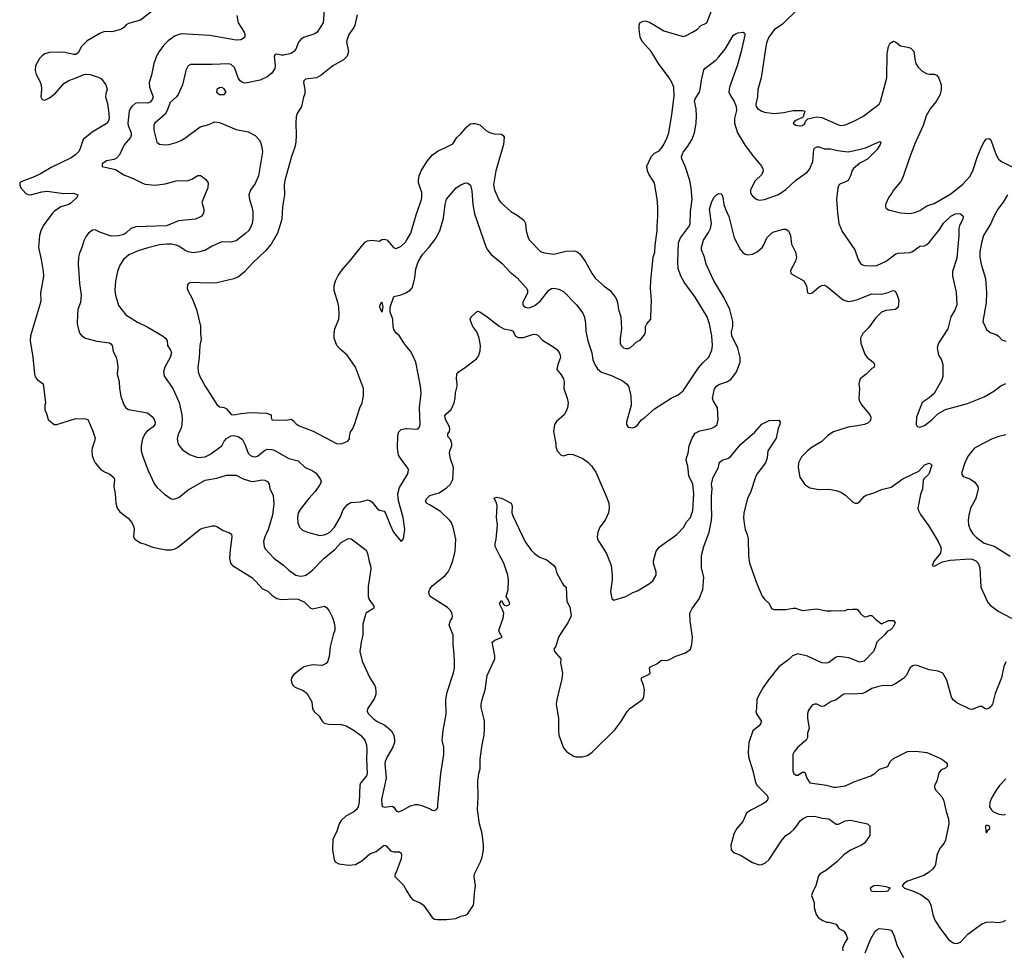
# Model space of a CAD drawing. Header units: inches. Extents: x 1934316 to 2140091, y 524953 to 667329.
# Tile 367 of 384: x 2106759 to 2114998, y 601431 to 609215. Entities that reach past the tile are written whole.
import ezdxf

# ---------------------------------------------------------------- set-up
doc = ezdxf.new("R2010")
doc.units = ezdxf.units.IN
doc.header["$MEASUREMENT"] = 0
doc.layers.add('C1600', color=7, linetype='Continuous')
doc.layers.add('C1610', color=7, linetype='Continuous')

msp = doc.modelspace()

# ---------------------------------------------------------------- linework, layer by layer
at = {"layer": 'C1600', "color": 5}
for points, elevation in [([(2109318.5, 609430), (2109298.7, 609190), (2109248.8, 609110), (2109230, 609096.4), (2109134.1, 609065.9), (2109110.4, 609050), (2109093, 609027), (2109070.1, 608969.9), (2109053.8, 608950), (2109030, 608932.3), (2108970, 608918.5), (2108950, 608917.8), (2108910, 608926.6), (2108896.4, 608923.6), (2108887.9, 608910), (2108897.2, 608830), (2108893.5, 608806.5), (2108870, 608767.6), (2108830, 608738.4), (2108771.3, 608710), (2108650, 608683.1), (2108628.2, 608688.2), (2108604.9, 608704.9), (2108588.8, 608730), (2108555.7, 608815.7), (2108530, 608840.3), (2108510, 608846.8), (2108370, 608840.3), (2108210, 608840.7), (2108190, 608839.5), (2108170, 608829.3), (2108150.3, 608789.7), (2108122, 608670), (2108084.6, 608590), (2108070.3, 608570), (2108017.9, 608522.1), (2107991, 608450), (2107975.3, 608424.7), (2107889.2, 608350), (2107882, 608330), (2107881.1, 608290), (2107906, 608190), (2107930, 608173), (2107970, 608168.4), (2108010, 608170.4), (2108070, 608188.5), (2108110, 608204.9), (2108150, 608228.8), (2108270, 608319.2), (2108341.2, 608338.8), (2108390, 608360.9), (2108430, 608355.2), (2108570, 608296.3), (2108670, 608276.4), (2108730, 608245.5), (2108763, 608210), (2108774.9, 608190), (2108786.7, 608150), (2108790.3, 608110), (2108757.8, 607910), (2108730, 607845.1), (2108692, 607790), (2108677.6, 607750), (2108682, 607710), (2108701.7, 607650), (2108708.8, 607610), (2108711.3, 607550), (2108704.4, 607510), (2108688.5, 607471.5), (2108672.6, 607450), (2108650, 607426.6), (2108570, 607366.2), (2108530, 607354.5), (2108450, 607355.8), (2108370, 607319.7), (2108312.8, 607287.2), (2108266.7, 607273.3), (2108210, 607265.9), (2108170, 607272.2), (2108143.4, 607283.4), (2108090, 607320.8), (2108070, 607328.8), (2108030, 607337.1), (2107990, 607338.2), (2107930, 607331.7), (2107831.8, 607308.2), (2107750, 607282.3), (2107672.3, 607247.7), (2107628.4, 607210), (2107598.7, 607161.3), (2107578.7, 607110), (2107561.3, 607030), (2107554.4, 606950), (2107560.4, 606910), (2107585.3, 606825.2), (2107647.1, 606747.1), (2107744.4, 606684.4), (2107826.4, 606646.4), (2107954.9, 606570), (2107980.4, 606550), (2107993.7, 606530), (2107997, 606490), (2108022.4, 606450), (2108028.7, 606428.7), (2108018.5, 606390), (2107973.4, 606310), (2107963.7, 606270), (2107964.9, 606250), (2107970.4, 606230), (2108041.1, 606130), (2108092.9, 606012.9), (2108117.3, 605910), (2108119.7, 605870), (2108113.4, 605806.6), (2108086.6, 605746.6), (2108076.5, 605710), (2108085.7, 605665.7), (2108119.4, 605619.4), (2108179.3, 605579.3), (2108250, 605552.4), (2108310, 605558.9), (2108350, 605578), (2108449.6, 605650), (2108471.4, 605690), (2108488.8, 605711.2), (2108530, 605733.4), (2108550, 605737), (2108588.8, 605728.8), (2108622.9, 605702.9), (2108644, 605664), (2108670, 605590.6), (2108690, 605568.8), (2108710, 605560.3), (2108730, 605557.6), (2108750, 605563.1), (2108807.9, 605612.1), (2108830, 605621.7), (2108870, 605620.9), (2108890, 605614), (2109010, 605544.9), (2109090, 605524.6), (2109148.3, 605468.3), (2109205.9, 605445.9), (2109241.2, 605421.2), (2109277.6, 605370), (2109282, 605350), (2109274, 605330), (2109231.8, 605268.2), (2109178.3, 605210), (2109114.4, 605130), (2109090.5, 605090), (2109083.8, 605050), (2109086.2, 605006.2), (2109101, 604970), (2109126, 604946), (2109168.5, 604928.5), (2109270, 604902), (2109306.4, 604906.4), (2109330, 604915.5), (2109353.1, 604930), (2109392.4, 604970), (2109441.6, 605050), (2109465.3, 605114.7), (2109501.1, 605158.9), (2109530, 605175.9), (2109610, 605183.2), (2109670, 605199.5), (2109690, 605194), (2109710, 605180.4), (2109750, 605127.7), (2109770, 605113), (2109810, 605104), (2109823.1, 605083.1), (2109856.1, 604996.1), (2109887.7, 604930), (2109950, 604852), (2109970, 604874), (2109980.9, 604950), (2109967.8, 605050), (2109928.5, 605190), (2109923.1, 605250), (2109937.8, 605302.2), (2110000, 605402.5)], 260), ([(2107871.1, 609288.9), (2107770, 609211.8), (2107670, 609182), (2107650, 609172), (2107630, 609149.3), (2107606.4, 609133.6), (2107530, 609113), (2107470, 609117.3), (2107430, 609100.3), (2107323, 609037), (2107275.5, 608990), (2107250, 608939.3), (2107230, 608923.6), (2107210, 608924.2), (2107130, 608944), (2107010, 608939.8), (2106970, 608928.6), (2106946.7, 608913.3), (2106925.3, 608890), (2106892.9, 608830), (2106888.9, 608790), (2106897.8, 608757.8), (2106925.4, 608705.4), (2106937.8, 608670), (2106941.5, 608630), (2106937.1, 608570), (2106946.6, 608546.6), (2106970, 608541.6), (2107010, 608562.3), (2107058.3, 608601.7), (2107130, 608682.7), (2107170, 608707.9), (2107232.4, 608727.6), (2107290, 608754), (2107310, 608758.5), (2107350, 608756.5), (2107415.8, 608735.8), (2107442.5, 608722.5), (2107480.5, 608670), (2107490.4, 608630), (2107479.1, 608599.1), (2107477.1, 608570), (2107493.3, 608513.3), (2107506, 608430), (2107506.9, 608390), (2107502.8, 608370), (2107490.9, 608349.1), (2107366.9, 608273.1), (2107290, 608212), (2107262.6, 608130), (2107251.9, 608110), (2107230, 608088.3), (2107190, 608061.1), (2107022.4, 607977.6), (2106934.9, 607925.1), (2106880.3, 607899.7), (2106777.8, 607862.2), (2106759.5, 607850), (2106760.3, 607830), (2106770.3, 607810), (2106810, 607762.6), (2106830, 607751.8), (2106850.3, 607750.3), (2106945.5, 607774.5), (2106990, 607779.7), (2107130, 607760.8), (2107210, 607763), (2107244.7, 607750), (2107241, 607730), (2107190, 607682.9), (2107170, 607669.7), (2107103, 607650), (2107050, 607612.8), (2107030, 607593.3), (2106956, 607490), (2106937, 607450), (2106926, 607410), (2106917.1, 607310), (2106940.5, 607210), (2106956.3, 607110), (2106957.3, 607070), (2106933.4, 606930), (2106936.3, 606870), (2106933, 606850), (2106850.4, 606570), (2106846.7, 606530), (2106870, 606392), (2106882.2, 606250), (2106888.8, 606228.9), (2106905.5, 606205.5), (2106956.9, 606170), (2106974.4, 606010), (2106969.2, 605990), (2106970.2, 605950.2), (2106981.3, 605930), (2106998.8, 605870), (2107036.7, 605836.7), (2107050, 605830.6), (2107070, 605830.5), (2107230, 605878.7), (2107310, 605877.3), (2107330.5, 605870.5), (2107370, 605782), (2107390, 605714), (2107386, 605690), (2107364.9, 605630), (2107363.1, 605610), (2107365.3, 605570), (2107376.7, 605536.7), (2107390.4, 605510), (2107436.1, 605456.1), (2107470, 605434), (2107514.7, 605414.7), (2107547.2, 605387.2), (2107553.1, 605370), (2107548, 605310), (2107559.6, 605250), (2107564.9, 605170), (2107575.3, 605130), (2107597.8, 605097.8), (2107666.1, 605046.1), (2107698.7, 605010), (2107714.9, 604970), (2107717.4, 604950), (2107710.3, 604890), (2107722.6, 604870), (2107770, 604840.7), (2107810, 604829.2), (2107870, 604803.2), (2107982.3, 604782.3), (2108030, 604780.5), (2108053.1, 604786.9), (2108078.5, 604801.5), (2108270, 604952.7), (2108290, 604961.6), (2108370, 604980.5), (2108390, 604983), (2108410, 604976.3), (2108462.8, 604942.8), (2108510, 604926.8), (2108532.3, 604912.3), (2108534.4, 604890), (2108519.2, 604780.8), (2108514.6, 604710), (2108524.2, 604670), (2108539.3, 604650), (2108700.5, 604550), (2108736.5, 604516.5), (2108790, 604455.5), (2108834.7, 604434.7), (2108870, 604401.7), (2108910, 604374.3), (2108950, 604365.2), (2109052.3, 604372.3), (2109090, 604367.7), (2109142.4, 604342.4), (2109190, 604294.9), (2109210, 604286.4), (2109310, 604310.6), (2109330, 604294.8), (2109347.7, 604270), (2109375.6, 604215.6), (2109391.9, 604170), (2109397.6, 604130), (2109395.8, 604110), (2109381.1, 604070), (2109356, 603970), (2109350, 603888), (2109337, 603850), (2109322.4, 603830), (2109290, 603813.7), (2109210, 603820.3), (2109139, 603801), (2109113.5, 603786.5), (2109050, 603736.2), (2109034.4, 603710), (2109032.2, 603690), (2109032.7, 603670), (2109050, 603642), (2109068.8, 603628.9), (2109130, 603605.5), (2109163, 603583), (2109202.8, 603510), (2109210.6, 603450), (2109222, 603430), (2109264.9, 603390), (2109290, 603347.7), (2109307.7, 603330), (2109343.4, 603323.4), (2109450, 603320.5), (2109490, 603308.3), (2109557.6, 603270), (2109610.4, 603230), (2109646, 603190), (2109662, 603150), (2109664.9, 603110), (2109660.2, 603030), (2109666.7, 602910), (2109660.9, 602890), (2109611.6, 602830), (2109606.7, 602813.3), (2109600.2, 602670), (2109591.2, 602630), (2109577.3, 602610), (2109554, 602590), (2109487.4, 602552.5), (2109450, 602516.5), (2109433.4, 602490), (2109410, 602418.4), (2109379.4, 602360.6), (2109377.2, 602270), (2109390.2, 602190), (2109400.2, 602170), (2109430, 602154.8), (2109510, 602144.4), (2109570, 602148.4), (2109621.6, 602178.4), (2109690, 602237.3), (2109741.6, 602258.4), (2109810, 602310.3), (2109826.4, 602306.4), (2109863.4, 602263.4), (2109890, 602254.9), (2109936, 602256), (2109950, 602244.7), (2109953.4, 602230), (2109950, 602195.3), (2109910, 602084), (2109900.7, 602070), (2109897.3, 602050), (2109970, 601975.3), (2110000, 601924.9)], 220), ([(2108575.3, 609250), (2108587.2, 609190), (2108637.1, 609110), (2108643, 609090), (2108642, 609070), (2108637.3, 609062.7), (2108610, 609047.3), (2108570, 609045.1), (2108350, 609084), (2108110, 609097.2), (2108061.2, 609078.8), (2108001, 609039), (2107961.8, 608998.2), (2107926, 608950), (2107904.7, 608910), (2107883.2, 608850), (2107863.2, 608750), (2107842.3, 608690), (2107846.2, 608650), (2107875.5, 608570), (2107870.2, 608550), (2107850, 608525.7), (2107830, 608515.6), (2107750, 608520.7), (2107726.7, 608513.3), (2107697.9, 608490), (2107683.5, 608470), (2107676.4, 608450), (2107665.2, 608350), (2107668.3, 608330), (2107693, 608270), (2107693, 608250), (2107685.8, 608230), (2107632.9, 608167.1), (2107594.2, 608085.8), (2107570, 608055.8), (2107550, 608046.2), (2107485.9, 608034.1), (2107450.5, 608010), (2107448.4, 607988.4), (2107561.5, 607961.5), (2107630, 607916.9), (2107710, 607887.1), (2107786.9, 607846.9), (2107810, 607840.7), (2107890.2, 607830.2), (2107977.6, 607842.4), (2108070, 607866.5), (2108170, 607871.5), (2108199.8, 607880.2), (2108250.8, 607910.8), (2108270.9, 607910.9), (2108290, 607902), (2108318, 607878), (2108337.3, 607850), (2108332.4, 607810), (2108284.7, 607690), (2108298.8, 607630), (2108298.8, 607610), (2108294.8, 607590), (2108278, 607570), (2108230, 607547), (2108088.6, 607531.4), (2107989.1, 607490.9), (2107730, 607482.3), (2107690, 607467.6), (2107648.8, 607430), (2107630, 607419.4), (2107586.5, 607406.5), (2107524.8, 607404.8), (2107436, 607436), (2107390, 607457.6), (2107370, 607453.6), (2107334.8, 607430), (2107314.9, 607405.1), (2107295.2, 607364.8), (2107279.1, 607310), (2107258.7, 607261.3), (2107252, 607230), (2107248.7, 607170), (2107260.9, 607010), (2107274, 606910), (2107267.8, 606850), (2107247.2, 606790), (2107242, 606750), (2107239.5, 606670), (2107253.5, 606613.5), (2107263.8, 606590), (2107279.3, 606570), (2107311.1, 606551.1), (2107405.4, 606525.4), (2107510, 606511.8), (2107523.4, 606503.4), (2107532.2, 606490), (2107542, 606442), (2107566, 606390), (2107576.1, 606356.1), (2107579.3, 606310), (2107575.6, 606250), (2107592.3, 606190), (2107594.2, 606130), (2107605.4, 606065.4), (2107630, 605992.7), (2107648.3, 605968.3), (2107670, 605955.3), (2107830, 605926.7), (2107872.7, 605890), (2107883.8, 605870), (2107892.7, 605850), (2107890.5, 605830), (2107877.1, 605810), (2107826.8, 605773.2), (2107807.6, 605752.4), (2107787.6, 605710), (2107774.9, 605650), (2107776.5, 605610), (2107786.7, 605570), (2107832.2, 605450), (2107888.4, 605330), (2107910, 605301.6), (2107970, 605245.5), (2108026.9, 605206.9), (2108050, 605204.9), (2108090, 605219.3), (2108170, 605282.2), (2108310, 605363.8), (2108410, 605380.8), (2108490, 605404.6), (2108570, 605405), (2108630, 605375.6), (2108690, 605355), (2108710, 605353.2), (2108787, 605367), (2108810, 605362.4), (2108831.7, 605351.7), (2108846, 605330), (2108852.7, 605290), (2108879.4, 605239.4), (2108884.9, 605164.9), (2108873.7, 605070), (2108838.2, 604950), (2108811.3, 604890), (2108799.1, 604850), (2108803.6, 604810), (2108813.7, 604790), (2108887.2, 604710), (2108968.7, 604650), (2109010.4, 604610), (2109070.8, 604570), (2109110, 604561.5), (2109130, 604563.6), (2109152.3, 604570), (2109185.1, 604590), (2109210, 604610.4), (2109307.6, 604712.4), (2109396.6, 604783.4), (2109450, 604841.5), (2109510, 604876.5), (2109533.9, 604873.9), (2109658.6, 604778.6), (2109670, 604751), (2109682.4, 604682.4), (2109694.9, 604650), (2109698.3, 604618.3), (2109675.4, 604475.4), (2109676.1, 604390), (2109684.9, 604364.9), (2109723.1, 604310), (2109722.5, 604297.5), (2109720.7, 604290), (2109657, 604250), (2109650.3, 604230), (2109630, 604158), (2109630.3, 604070), (2109615.6, 604010), (2109606, 603930), (2109623.7, 603850), (2109690.4, 603710), (2109727.2, 603650), (2109735.3, 603630), (2109739.5, 603590), (2109738.4, 603570), (2109724.2, 603535.8), (2109670.7, 603450), (2109666.8, 603430), (2109677.1, 603410), (2109716.5, 603370), (2109750, 603346), (2109815, 603315), (2109868.9, 603270), (2109890.2, 603230), (2109896.3, 603190), (2109895.2, 603170), (2109882.7, 603130), (2109832.9, 603050), (2109816.3, 603010), (2109814.5, 602990), (2109825.2, 602870), (2109787.1, 602692.9), (2109788.2, 602648.2), (2109794, 602634), (2109807.9, 602627.9), (2109876.5, 602636.5), (2109888.6, 602628.5), (2109910, 602598.8), (2109930, 602590.6), (2109959.1, 602600.9), (2110000, 602623.8)], 240), ([(2109583.5, 609256.5), (2109564.5, 609170), (2109555.6, 609150), (2109514.7, 609090), (2109498.4, 609050), (2109495, 609030), (2109511.5, 608950), (2109499.5, 608910), (2109470, 608879.7), (2109380.5, 608830), (2109282.8, 608750), (2109242, 608730), (2109150, 608718), (2109135.9, 608704.1), (2109134.4, 608690), (2109145.3, 608630), (2109144.9, 608595.1), (2109134.2, 608565.8), (2109118.4, 608490), (2109080.4, 608430), (2109073.3, 608406.7), (2109068.7, 608350), (2109074, 608250), (2109070.3, 608190), (2109062, 608150), (2109033.1, 608070), (2108977.4, 607870), (2108973.7, 607833.7), (2108975.6, 607750), (2108958.3, 607650), (2108952.4, 607547.6), (2108937.4, 607490), (2108915.3, 607430), (2108862.7, 607337.4), (2108817.1, 607282.9), (2108710, 607180.9), (2108637.3, 607102.7), (2108590, 607063.6), (2108550, 607047.8), (2108410, 607013.3), (2108350, 607011.3), (2108190, 607017.2), (2108172, 607010), (2108162.8, 606997.2), (2108161, 606970), (2108166.8, 606950), (2108202.8, 606882.8), (2108239.1, 606790), (2108271.7, 606651.7), (2108271.2, 606590), (2108276.9, 606543.1), (2108267.8, 606490), (2108261.7, 606390), (2108250.4, 606310), (2108254, 606270), (2108267, 606230), (2108310.2, 606150.2), (2108410, 605997.3), (2108430, 605978), (2108470, 605971.3), (2108490, 605960.2), (2108530, 605911.6), (2108550, 605908.8), (2108610, 605920.4), (2108690, 605928.5), (2108824.6, 605924.6), (2108864.7, 605910), (2108864, 605890), (2108870, 605869), (2108990, 605864.9), (2109030, 605874.8), (2109050, 605860.5), (2109073.8, 605833.8), (2109098, 605818), (2109214.5, 605774.5), (2109410, 605670.8), (2109450, 605667.7), (2109506, 605690), (2109518, 605710), (2109518, 605730), (2109528.4, 605768.4), (2109544, 605790), (2109561.2, 605830), (2109606.6, 605970), (2109623.7, 606010), (2109637, 606070), (2109636.2, 606130), (2109570, 606309), (2109499.3, 606410), (2109440.1, 606460.1), (2109413.6, 606490), (2109391.6, 606550), (2109389.6, 606590), (2109395.1, 606630), (2109429.5, 606710), (2109433.3, 606750), (2109429.6, 606810), (2109421.6, 606850), (2109389.6, 606950), (2109391.6, 606988.4), (2109402.7, 607030), (2109424.1, 607075.9), (2109456.9, 607123.1), (2109530, 607205.5), (2109630, 607333.4), (2109650, 607353.4), (2109670, 607364.9), (2109710, 607370.5), (2109770, 607363), (2109790, 607376.3), (2109810, 607380.5), (2109830, 607372.7), (2109890, 607306), (2109910, 607300.4), (2109950, 607321.3), (2109987, 607353), (2110000, 607374.6)], 280), ([(2110000, 606478.5), (2109972.4, 606512.4), (2109933.5, 606573.5), (2109910, 606594.5), (2109890, 606623.7), (2109883.1, 606650), (2109882.2, 606710), (2109860.4, 606770), (2109860.4, 606810), (2109890, 606901), (2109950, 606914.4), (2109989.7, 606930.3), (2110000, 606936.9)], 260), ([(2110000, 605474.6), (2109950, 605538.4), (2109930, 605573.2), (2109921.1, 605630), (2109923.1, 605736.9), (2109931.3, 605768.7), (2109951.4, 605788.5), (2109990, 605796.5), (2110000, 605795.9)], 260)]:
    msp.add_lwpolyline(points, dxfattribs=dict(at, elevation=elevation))
for points, elevation in [([(2108450, 608649.3), (2108430, 608646.6), (2108408.2, 608630), (2108404.9, 608610), (2108430, 608590.7), (2108450, 608588.4), (2108470, 608590.8), (2108486, 608610), (2108470, 608637)], 280), ([(2109790, 606768.7), (2109774, 606810), (2109775.3, 606830), (2109790, 606852), (2109799.1, 606810)], 260)]:
    msp.add_lwpolyline(points, close=True, dxfattribs=dict(at, elevation=elevation))
at = {"layer": 'C1610', "color": 5}
for points, elevation in [([(2110000, 607374.6), (2110033.5, 607430), (2110076.1, 607583.9), (2110120.4, 607710), (2110124.4, 607730), (2110123.1, 607770), (2110096.3, 607850), (2110095.8, 607870), (2110101.2, 607910), (2110117.4, 607950), (2110170, 608032.7), (2110213.9, 608086.1), (2110261.6, 608118.4), (2110317.7, 608142.3), (2110382.5, 608177.5), (2110417.7, 608230), (2110450, 608259.6), (2110499.6, 608320.4), (2110530, 608343.8), (2110550, 608346.7), (2110570, 608346.7), (2110610, 608336), (2110666.4, 608286.4), (2110691.6, 608271.6), (2110730, 608259.2), (2110790, 608257.4), (2110805.8, 608245.8), (2110812.5, 608232.5), (2110806.7, 608170), (2110743.6, 607950), (2110724.9, 607835.1), (2110732.4, 607792.4), (2110769.1, 607709.1), (2110782.4, 607690), (2110870, 607610.5), (2110920.9, 607580.9), (2110977.5, 607537.5), (2110990.4, 607510.4), (2110997.1, 607450), (2111013, 607390), (2111025.5, 607370), (2111117.3, 607277.3), (2111150, 607264.4), (2111230, 607253.8), (2111330, 607278), (2111390, 607281.6), (2111410, 607279.3), (2111430, 607270.4), (2111450, 607253), (2111494.4, 607190), (2111548.7, 607090), (2111578.4, 607050), (2111650, 606986.4), (2111700.5, 606950), (2111750, 606882), (2111761.7, 606850), (2111770.4, 606790), (2111790.3, 606730), (2111794.9, 606630), (2111783.1, 606550), (2111784.9, 606510), (2111792.4, 606490), (2111811, 606470), (2111830, 606464.2), (2111850, 606465.3), (2111870, 606474.4), (2111930, 606524.9), (2111950, 606534.8), (2111984.1, 606575.9), (2111993.2, 606590), (2111995.5, 606604.5), (2111996, 606650), (2112007.5, 606672.5), (2112039, 606710), (2112041.2, 606730), (2112045.1, 606870), (2112038.7, 606970), (2112041.2, 607030), (2112059.7, 607230), (2112072.8, 607270), (2112075.4, 607330), (2112094, 607450), (2112092, 607490), (2112099.7, 607570), (2112098, 607650), (2112094.1, 607714.2), (2112069.6, 607849.7), (2112024.4, 607924.4), (2112013.1, 607950), (2112006, 607990), (2112046.5, 608073.5), (2112070, 608097.6), (2112110, 608119.5), (2112130, 608139.5), (2112150, 608170.5), (2112177.2, 608230), (2112189.6, 608269.6), (2112217.3, 608422.6), (2112236.2, 608576.2), (2112231.3, 608650), (2112216.9, 608690), (2112193.7, 608730), (2112103.8, 608850), (2112042.8, 608950), (2111970, 609029.8), (2111958.5, 609050), (2111951.7, 609070), (2111943.7, 609136.3), (2111943.6, 609170), (2111949.4, 609190), (2111970, 609200.5), (2111990, 609204.4), (2112030, 609195.8), (2112150, 609123), (2112310, 609074.8), (2112330, 609080.7), (2112390, 609112.2), (2112430, 609137.1), (2112457, 609163), (2112509.8, 609190.2), (2112548.8, 609290)], 280), ([(2113270, 609302.9), (2113141.2, 609178.8), (2113071.7, 609130), (2113027.8, 609070), (2113011.6, 609030), (2113002.3, 608990), (2112962.6, 608730), (2112936.5, 608630), (2112931.9, 608570), (2112919.5, 608510), (2112920.3, 608490), (2112932.4, 608472.4), (2112969.4, 608449.4), (2112990, 608442.2), (2113071.2, 608431.2), (2113150, 608439.1), (2113230, 608456.5), (2113310, 608454.9), (2113330, 608450.4), (2113316, 608404), (2113310, 608398), (2113244.7, 608370), (2113232, 608350), (2113251.6, 608331.6), (2113290, 608327.3), (2113310, 608331), (2113330, 608347.7), (2113334.8, 608365.2), (2113354.5, 608385.5), (2113430, 608402.3), (2113470, 608396.8), (2113610, 608334.9), (2113630, 608330.3), (2113670, 608336.5), (2113750, 608371.8), (2113813.5, 608406.5), (2113949.6, 608510), (2113963, 608530), (2114014, 608730), (2114018.9, 608930), (2114028, 608990), (2114042.5, 609017.5), (2114070, 609034.9), (2114090, 609028), (2114130, 608997.1), (2114190, 608986.7), (2114217, 608977), (2114240.7, 608950), (2114250.6, 608870), (2114256.3, 608850), (2114276.7, 608816.7), (2114310, 608785.5), (2114345.9, 608765.8), (2114370, 608760.4), (2114410, 608760.5), (2114432.2, 608752.2), (2114450, 608726), (2114470, 608671.3), (2114470.4, 608629.7), (2114460.4, 608590), (2114428.8, 608531.1), (2114378.4, 608470), (2114344.2, 608410), (2114318, 608330), (2114247.4, 608170), (2114201.3, 608050), (2114150, 607895.3), (2114130, 607859), (2114070.8, 607790), (2114057.1, 607762.9), (2114031, 607730), (2114002.8, 607670), (2114002.8, 607650), (2114010, 607638), (2114030, 607626), (2114130, 607599.1), (2114206.8, 607593.2), (2114250, 607601.6), (2114290, 607618.4), (2114350, 607658.4), (2114410, 607677.6), (2114550, 607757.4), (2114650, 607839.5), (2114710, 607903), (2114735.4, 607950), (2114774.2, 608070), (2114810, 608156.3), (2114830, 608194), (2114850, 608218), (2114870, 608220.5), (2114884, 608210), (2114926.7, 608090), (2114950, 608048.9), (2114974, 608030), (2115070, 607982.2)], 280), ([(2110000, 606936.9), (2110026.2, 606953.8), (2110045.4, 606974.6), (2110064.4, 607055.6), (2110073.5, 607130), (2110092.2, 607190), (2110130, 607252), (2110183.5, 607310), (2110237.5, 607382.5), (2110273.7, 607450), (2110306.3, 607553.7), (2110319.6, 607670), (2110330, 607714.8), (2110412.7, 607810), (2110450, 607833.4), (2110490, 607851), (2110510, 607846.8), (2110530, 607830.8), (2110543.4, 607783.4), (2110550.2, 607669.8), (2110565.2, 607590), (2110663.1, 607310), (2110672.7, 607290), (2110703, 607250), (2110796.4, 607176.4), (2110863, 607103), (2110918.1, 607058.1), (2111000.4, 606970), (2111008.7, 606950), (2111007.2, 606930), (2110968.7, 606850), (2110968.6, 606830), (2110978.7, 606818.7), (2110990.3, 606810.3), (2111010, 606806), (2111030, 606807.7), (2111070, 606824.4), (2111116.9, 606863.1), (2111186.6, 606953.4), (2111210, 606966.7), (2111230, 606970.3), (2111270, 606962.4), (2111310, 606941.3), (2111419.5, 606830), (2111470, 606760.7), (2111486.1, 606726.1), (2111494.8, 606674.8), (2111497.4, 606610), (2111513.4, 606530), (2111547.4, 606430), (2111556.1, 606370), (2111572.8, 606330), (2111595.1, 606295.1), (2111626.1, 606266.1), (2111710, 606239.5), (2111810, 606192), (2111838, 606170), (2111852.2, 606150), (2111873.1, 606070), (2111876.4, 605990), (2111838, 605850), (2111837.3, 605830), (2111850, 605806), (2111890, 605801), (2111910, 605811), (2111930, 605824.7), (2111947.2, 605852.8), (2111964, 605870), (2111990, 605887.3), (2112070, 605960.3), (2112210, 606050.4), (2112270, 606076.3), (2112310, 606110.5), (2112437.7, 606302.3), (2112474.9, 606345.1), (2112526.2, 606393.8), (2112550, 606450.8), (2112555.8, 606490), (2112549.8, 606570.2), (2112531.7, 606670), (2112511.8, 606730), (2112410, 606895.1), (2112318.9, 607018.9), (2112289.9, 607069.9), (2112270, 607134), (2112266.8, 607190), (2112271.4, 607350), (2112289.8, 607390), (2112364.6, 607490), (2112369, 607510), (2112372, 607610), (2112386.8, 607710), (2112378.4, 607810), (2112367.7, 607870), (2112327.6, 607990), (2112300.3, 608050), (2112297.1, 608070), (2112310, 608106.4), (2112344.7, 608150), (2112382.2, 608210), (2112406.4, 608270), (2112419.8, 608350), (2112422.5, 608410), (2112418.5, 608470), (2112406.4, 608533.6), (2112410, 608552.2), (2112446.6, 608610), (2112454.2, 608630), (2112463.5, 608710), (2112484.2, 608795.8), (2112494.5, 608810), (2112583.3, 608876.7), (2112610, 608903.8), (2112661.6, 608970), (2112730, 609082.8), (2112750, 609097.3), (2112770, 609104), (2112814, 609110), (2112823.6, 609103.6), (2112826.4, 609086.4), (2112796.9, 608950), (2112762, 608830), (2112697.2, 608650), (2112694, 608610), (2112700.2, 608590), (2112737.1, 608530), (2112754.8, 608490), (2112755.8, 608455.8), (2112740.6, 608390), (2112739.8, 608350), (2112764.5, 608270), (2112830, 608163.1), (2112898, 608070), (2112966.7, 607990), (2112977, 607970), (2112980.3, 607950), (2112970, 607920.9), (2112913.6, 607866.4), (2112881.3, 607810), (2112874.9, 607790), (2112874.9, 607770), (2112883, 607750), (2112898.8, 607730), (2112930, 607710.5), (2112950, 607704.4), (2112990, 607710.4), (2113108, 607752), (2113170, 607794), (2113251.2, 607868.8), (2113350, 607943.6), (2113370, 607967.4), (2113395.4, 608030), (2113404.2, 608130), (2113410, 608140.7), (2113430, 608153), (2113450, 608150.5), (2113490, 608134.4), (2113545.3, 608134.7), (2113600.7, 608120.7), (2113690, 608110.2), (2113770, 608125.6), (2113835.7, 608144.3), (2113955.5, 608195.5), (2113964.7, 608190), (2113959.1, 608170), (2113933.7, 608130), (2113851.8, 608048.2), (2113790, 608015.4), (2113734.9, 607970), (2113725.3, 607954.7), (2113712.1, 607910), (2113690, 607871.1), (2113670, 607858.2), (2113621, 607839), (2113612, 607830), (2113605.7, 607810), (2113594.6, 607710), (2113601.6, 607601.6), (2113613.1, 607510), (2113642.4, 607442.4), (2113748.4, 607290), (2113774.4, 607210), (2113795.6, 607175.6), (2113810, 607164.9), (2113830, 607159.3), (2113910, 607156.4), (2113930, 607159.5), (2114010, 607194.9), (2114090, 607256.9), (2114110, 607262.4), (2114209.3, 607269.3), (2114230, 607275.4), (2114290, 607319.6), (2114330, 607324), (2114350, 607334.7), (2114370, 607352.9), (2114458, 607462), (2114490, 607514), (2114549.2, 607570.8), (2114590, 607590.2), (2114613.7, 607593.7), (2114632.2, 607592.2), (2114652.2, 607572.2), (2114651.7, 607550), (2114623.1, 607490), (2114618.5, 607470), (2114618.4, 607410), (2114600, 607220), (2114563.6, 607110), (2114563.6, 607070), (2114595.4, 606935.4), (2114599.6, 606830), (2114586, 606790), (2114550, 606729.3), (2114526.3, 606630), (2114446.4, 606510), (2114435.3, 606470), (2114447.4, 606410), (2114473.4, 606370), (2114484.2, 606330), (2114483.1, 606230), (2114475.8, 606204.2), (2114410, 606089.2), (2114370, 606052.7), (2114310, 606014), (2114263, 605890), (2114261, 605830), (2114270, 605812), (2114290, 605806.8), (2114330, 605820.7), (2114390, 605868.2), (2114442, 605918), (2114506, 605954), (2114690, 606006), (2114830, 606060.9), (2114910, 606107), (2114970, 606151.4), (2115010, 606171.3)], 260), ([(2110000, 602623.8), (2110030, 602640.7), (2110070, 602650.7), (2110090, 602650.7), (2110130, 602638.8), (2110194.8, 602614.8), (2110210, 602604.7), (2110230, 602602), (2110250, 602612), (2110259, 602630), (2110257.2, 602650), (2110282.9, 602910), (2110309.6, 603070), (2110307.3, 603130), (2110295.1, 603190), (2110301.3, 603270), (2110327.2, 603407.2), (2110325.4, 603530), (2110336, 603590), (2110390, 603751.3), (2110396.9, 603790), (2110398, 603842), (2110396, 603910), (2110385.7, 603990), (2110386.1, 604066.1), (2110351.8, 604150), (2110362.9, 604190), (2110377.6, 604210), (2110380.5, 604230), (2110375.1, 604250), (2110365.6, 604270), (2110337.8, 604297.8), (2110194.5, 604390), (2110184.7, 604410), (2110183.5, 604430), (2110190, 604450.7), (2110210, 604480.5), (2110315.5, 604564.5), (2110343.3, 604596.7), (2110362.4, 604630), (2110384.2, 604690), (2110402.9, 604770), (2110409.6, 604870), (2110387.3, 604970), (2110372, 605010), (2110357, 605030), (2110281.6, 605101.6), (2110195.3, 605155.3), (2110162, 605170), (2110154.5, 605190), (2110165.6, 605210), (2110190, 605234.4), (2110270, 605258.5), (2110330, 605299.1), (2110363.1, 605330), (2110383.9, 605370), (2110389.8, 605470), (2110363.4, 605543.4), (2110355.5, 605590), (2110358.2, 605610), (2110374.4, 605650), (2110375, 605670), (2110363.7, 605703.7), (2110341.6, 605730), (2110342.4, 605750), (2110354.7, 605770), (2110358.3, 605790), (2110355.1, 605810), (2110323.1, 605870), (2110318, 605902), (2110323.8, 605916.2), (2110370, 605954), (2110395.6, 606010), (2110403.6, 606050), (2110405.8, 606094.2), (2110419.3, 606150), (2110420.9, 606170), (2110413.2, 606210), (2110417.2, 606250), (2110430, 606270.8), (2110479.5, 606300.5), (2110582.4, 606377.6), (2110598.3, 606401.7), (2110613.2, 606446.8), (2110616.4, 606490), (2110603.5, 606550), (2110583.3, 606603.3), (2110551.8, 606650), (2110533.2, 606690), (2110528.7, 606711.3), (2110538, 606730), (2110590, 606776), (2110610, 606771), (2110670, 606730.7), (2110771.2, 606651.2), (2110810, 606628.8), (2110870, 606619.5), (2110887.3, 606610), (2110908.4, 606568.4), (2110930, 606556.3), (2110975.9, 606555.9), (2111050, 606582.4), (2111070, 606586), (2111082.4, 606582.4), (2111095.3, 606575.3), (2111134, 606534), (2111230, 606476.3), (2111250, 606460.5), (2111272.4, 606432.4), (2111281.7, 606410), (2111283.1, 606390), (2111261.3, 606330), (2111253.4, 606290), (2111290, 606244), (2111310.4, 606210), (2111314.4, 606190), (2111313.4, 606130), (2111340.7, 606050), (2111347.3, 606010), (2111342.8, 605970), (2111327.3, 605930), (2111314, 605910), (2111250, 605854.5), (2111233, 605830), (2111226.7, 605770), (2111244.4, 605670), (2111244.1, 605644.1), (2111256.3, 605610), (2111290, 605573), (2111310, 605568), (2111350, 605581.6), (2111390, 605577.6), (2111470, 605546), (2111513.8, 605513.8), (2111542.7, 605482.6), (2111578.8, 605430), (2111675.5, 605210), (2111688, 605170), (2111692.4, 605132.4), (2111685.5, 605090), (2111657.1, 605030), (2111612.7, 604970), (2111598, 604930), (2111590.6, 604890), (2111593.4, 604870), (2111603.8, 604850), (2111670.3, 604750), (2111707.2, 604650), (2111716.5, 604570), (2111716.5, 604530), (2111704, 604430), (2111714.8, 604374.8), (2111730, 604361), (2111830, 604390.7), (2111890, 604423.8), (2111930, 604439.3), (2112030, 604499.1), (2112057.1, 604522.9), (2112086, 604570), (2112085.2, 604594.8), (2112063.6, 604670), (2112062.4, 604690), (2112085.4, 604770), (2112113.7, 604806.3), (2112258.4, 604910), (2112312.6, 604967.4), (2112342.6, 605017.4), (2112373, 605050), (2112390.7, 605109.3), (2112398.9, 605250), (2112392.6, 605330), (2112359.4, 605399.4), (2112350, 605482), (2112337.2, 605530), (2112337.7, 605550), (2112351.6, 605590), (2112359.7, 605650), (2112384.8, 605715.2), (2112410, 605755.6), (2112450, 605776.5), (2112544.2, 605795.8), (2112572.7, 605810), (2112594, 605830), (2112604.5, 605870), (2112598, 605970), (2112560.5, 606030), (2112556.4, 606050), (2112573.7, 606126.3), (2112589.5, 606150), (2112610, 606164.4), (2112675.1, 606184.9), (2112711.8, 606208.2), (2112756.3, 606270), (2112788.4, 606350), (2112788.4, 606390), (2112768.7, 606468.7), (2112719.1, 606570), (2112715.8, 606604.2), (2112725.4, 606650), (2112725.4, 606690), (2112700.9, 606790), (2112654.5, 606890), (2112567.6, 607030), (2112503, 607170), (2112489.7, 607229.7), (2112464.5, 607290), (2112463.6, 607310), (2112479.7, 607370), (2112524, 607436), (2112539.3, 607470), (2112547.6, 607510), (2112531.4, 607630), (2112550, 607694.8), (2112570, 607731), (2112590, 607751), (2112610, 607761), (2112630, 607758), (2112633.2, 607753.2), (2112642.8, 607730), (2112650.4, 607670), (2112663.8, 607630), (2112692, 607570), (2112737.1, 607390), (2112790, 607290.7), (2112810, 607267.7), (2112830, 607254), (2112850, 607247.3), (2112890, 607253), (2112930, 607272.7), (2112970.7, 607309.3), (2112986.9, 607333.1), (2113011.1, 607390), (2113050, 607430.3), (2113070, 607441.1), (2113150, 607463), (2113170, 607462), (2113191, 607450), (2113208, 607410), (2113218, 607338), (2113250.4, 607270.4), (2113258, 607230), (2113250, 607195.3), (2113210, 607118), (2113210.9, 607090.9), (2113320.7, 607030), (2113341.6, 606990), (2113352, 606930), (2113370, 606924), (2113390, 606930.8), (2113450, 606980.5), (2113470, 606993), (2113490, 606995.5), (2113510, 606985.5), (2113650, 606871.8), (2113690, 606857.7), (2113730, 606862.4), (2113770, 606874.7), (2113890, 606923.2), (2113970, 606920.3), (2114026.4, 606933.6), (2114068, 606950), (2114084.9, 606944.9), (2114099.9, 606919.9), (2114115.5, 606870), (2114110.4, 606809.6), (2114088.2, 606791.8), (2114010, 606783), (2113970, 606769.4), (2113921.2, 606718.8), (2113861.2, 606638.8), (2113812.7, 606590), (2113795.5, 606550), (2113796.3, 606510), (2113830, 606418), (2113850, 606391), (2113901, 606350), (2113911.3, 606330), (2113910, 606308.7), (2113890, 606298), (2113842.8, 606250), (2113790.8, 606210), (2113780.7, 606170), (2113787.5, 606127.5), (2113780.4, 606050), (2113783.1, 606030), (2113804.4, 605990), (2113873, 605910), (2113881.6, 605890), (2113877.7, 605862.3), (2113857.3, 605842.7), (2113826.8, 605830), (2113770, 605817.3), (2113690, 605807.8), (2113570, 605767.3), (2113522.3, 605737.7), (2113470, 605686), (2113390, 605639.5), (2113350, 605609.5), (2113300.7, 605559.3), (2113275.8, 605510), (2113271.9, 605470), (2113288.2, 605390), (2113330, 605326.8), (2113370, 605300.7), (2113450, 605285.5), (2113530, 605288), (2113590, 605278), (2113630, 605262), (2113670, 605237.3), (2113730, 605181), (2113750, 605171), (2113770, 605171), (2113790, 605186), (2113829.3, 605230), (2113842.3, 605237.7), (2113910, 605258.7), (2113970, 605284.4), (2114050, 605305.7), (2114150, 605374.7), (2114281.5, 605438.5), (2114330, 605490.7), (2114370, 605504.7), (2114379.8, 605499.8), (2114390.7, 605490), (2114370, 605422), (2114364, 605410), (2114324.2, 605375.8), (2114318.7, 605361.3), (2114313.7, 605290), (2114296.5, 605243.5), (2114273.7, 605130), (2114278.7, 605110), (2114297.4, 605077.4), (2114364.2, 604984.2), (2114445.4, 604850), (2114463.5, 604810), (2114468.1, 604790), (2114463, 604757), (2114456.7, 604743.3), (2114411.3, 604690), (2114394, 604650), (2114410, 604644.7), (2114480.1, 604679.9), (2114544.2, 604695.8), (2114710, 604706), (2114730, 604703.2), (2114759.5, 604690), (2114778, 604670), (2114793.8, 604630), (2114801.1, 604470), (2114860.2, 604340.2), (2114879.2, 604319.2), (2114947.4, 604267.4), (2115058.7, 604210)], 240), ([(2115025.4, 607750), (2114989.2, 607690), (2114943.2, 607630), (2114909.1, 607570), (2114884.4, 607510), (2114824.6, 607410), (2114806, 607350), (2114792.1, 607272.1), (2114791.9, 607228.1), (2114804.4, 607170), (2114840.9, 607050), (2114849, 606930), (2114846, 606850), (2114817, 606690), (2114850, 606624.4), (2114879.3, 606599.3), (2114930, 606583), (2114950, 606567.3), (2114976.2, 606536.2), (2115010, 606526.7)], 280), ([(2110000, 605795.9), (2110089.5, 605790.5), (2110105.1, 605810), (2110109.6, 605830.3), (2110105.7, 605970), (2110118, 606090), (2110112.8, 606150), (2110074, 606350), (2110050, 606407), (2110030, 606441.6), (2110000, 606478.5)], 260), ([(2110000, 601924.9), (2110030, 601874.4), (2110050, 601854.4), (2110110, 601828.4), (2110137.1, 601810), (2110210, 601705.5), (2110230, 601693), (2110251.7, 601688.3), (2110330, 601688.4), (2110410, 601698.4), (2110450, 601717.1), (2110490, 601726), (2110506, 601734), (2110555.6, 601810), (2110560.5, 601830), (2110563.6, 601910), (2110573.6, 601970), (2110561.3, 602050), (2110563.6, 602070), (2110615.1, 602170), (2110629.7, 602210.3), (2110641.2, 602270), (2110641, 602310), (2110627.6, 602407.6), (2110607.4, 602490), (2110588.6, 602610), (2110595.8, 602710), (2110593, 602850), (2110600.5, 602910), (2110611.4, 602950), (2110611, 603029), (2110628.1, 603150), (2110644.7, 603230), (2110649.7, 603290), (2110648, 603350), (2110622, 603462), (2110620.5, 603490), (2110628.1, 603530), (2110654.7, 603610), (2110672, 603730), (2110734, 603870), (2110734.5, 603894.5), (2110712.3, 604010), (2110735.1, 604024.9), (2110795.1, 604050), (2110773, 604090), (2110768, 604110), (2110805.6, 604210), (2110809.4, 604250), (2110799.6, 604279.6), (2110774, 604330), (2110790, 604358), (2110806.8, 604326.8), (2110817.3, 604317.3), (2110830, 604313.4), (2110850, 604317.1), (2110859.7, 604330), (2110850, 604359.3), (2110829, 604390), (2110847, 604450), (2110849.6, 604530), (2110844.2, 604570), (2110809.7, 604670), (2110776, 604730), (2110739.1, 604810), (2110736.9, 604830), (2110745.7, 604870), (2110757.6, 604990), (2110747.7, 605052.3), (2110753.2, 605150), (2110749.2, 605170), (2110730, 605214), (2110750, 605221), (2110790, 605213.4), (2110871.2, 605171.2), (2110879.5, 605150), (2110877.1, 605090), (2110884.4, 605064.4), (2110988.3, 604848.3), (2111038.5, 604778.5), (2111066, 604750), (2111110, 604718.8), (2111170, 604696), (2111227.7, 604650), (2111242, 604630), (2111250.6, 604590), (2111299.9, 604499.9), (2111310, 604484.7), (2111331, 604470), (2111337.3, 604350), (2111363.5, 604303.5), (2111372.7, 604230), (2111345.3, 604170), (2111303.1, 604110), (2111268.9, 604050), (2111246, 603974), (2111227.3, 603950), (2111233, 603930), (2111288, 603870), (2111284.9, 603835.1), (2111300.8, 603750), (2111296.9, 603703.1), (2111253.7, 603530), (2111248.8, 603490), (2111268.6, 603370), (2111266.4, 603270), (2111270.3, 603230.3), (2111310, 603124.7), (2111335.5, 603095.5), (2111358.5, 603078.5), (2111395.5, 603055.5), (2111414, 603050), (2111466, 603050), (2111510, 603060.5), (2111550, 603087.3), (2111742.3, 603277.7), (2111795.1, 603350), (2111840.9, 603430), (2111865.9, 603454.1), (2111969.2, 603530), (2111981.2, 603550), (2111986, 603610), (2111978, 603650), (2111961.6, 603690), (2111960.9, 603710), (2112021.3, 603738.7), (2112036, 603750), (2112029.3, 603790), (2112038, 603802), (2112090, 603827.7), (2112130, 603859.1), (2112170, 603856.3), (2112190, 603859.5), (2112250, 603892.7), (2112330, 603918.9), (2112371.2, 603950), (2112383.5, 603990), (2112388, 604050), (2112368.4, 604188.4), (2112367.2, 604250), (2112384.7, 604290), (2112446, 604370), (2112475.5, 604450), (2112484.2, 604550), (2112463.2, 604630), (2112465.4, 604734.6), (2112484.8, 604810), (2112528.1, 604930), (2112547.2, 605030), (2112551.7, 605071.7), (2112546.6, 605150), (2112546.6, 605230), (2112552.7, 605290), (2112548.9, 605331.1), (2112560.4, 605390), (2112605.1, 605470), (2112613.3, 605506.7), (2112621.7, 605518.3), (2112637.2, 605530), (2112691, 605549), (2112713.3, 605566.7), (2112790, 605661.6), (2112910, 605764.9), (2112970, 605830.8), (2113030, 605862.8), (2113110, 605864.7), (2113121, 605850), (2113120.7, 605830), (2113105.2, 605794.8), (2113090, 605715.3), (2113018, 605610), (2113012.7, 605550), (2113000.5, 605510), (2112926.8, 605413.2), (2112915.2, 605390), (2112875.6, 605270), (2112850.3, 605210), (2112817.1, 605090), (2112815.2, 605044.8), (2112823.4, 604983.4), (2112830, 604952), (2112847.3, 604910), (2112854, 604874), (2112858.4, 604730), (2112866.4, 604670), (2112930.3, 604490.3), (2112972.1, 604392.1), (2112990, 604367.7), (2113030, 604331), (2113050.5, 604290.5), (2113070, 604280.7), (2113170, 604282.6), (2113230, 604294.4), (2113250, 604292.4), (2113310, 604272.4), (2113430, 604288.7), (2113510, 604272), (2113550, 604270.3), (2113665.2, 604274.8), (2113690, 604284.7), (2113710, 604281), (2113730, 604286), (2113763.6, 604283.6), (2113770, 604282), (2113791, 604250), (2113810, 604231), (2113830, 604221), (2113850, 604222), (2113870, 604231.3), (2113890, 604231), (2113920.5, 604200.5), (2113970, 604162), (2114030, 604190.8), (2114070.7, 604190.7), (2114084.7, 604170), (2114064.7, 604130), (2114042, 604110), (2114019.8, 604100.2), (2113994.8, 604070), (2113930.6, 604010), (2113917.2, 603962.8), (2113902.4, 603930), (2113824.7, 603850), (2113790, 603842), (2113697.7, 603877.7), (2113612.5, 603887.5), (2113590, 603883.7), (2113530, 603838.4), (2113510, 603831.8), (2113470, 603835.1), (2113350, 603890.8), (2113270, 603909.8), (2113225.9, 603894.1), (2113195.3, 603864.7), (2113110, 603803.5), (2113025.3, 603694.7), (2112980.4, 603630), (2112939.9, 603560.1), (2112928, 603530), (2112924, 603450), (2112919.1, 603430), (2112923.8, 603410), (2112962.4, 603350), (2112960.5, 603330), (2112947.3, 603310), (2112892.4, 603267.6), (2112859.3, 603170), (2112854.9, 603090), (2112858.4, 603050), (2112893.3, 602933.3), (2112916.1, 602836.1), (2112930.8, 602810), (2113010.8, 602730), (2113020.7, 602710), (2113016.3, 602690), (2112999.1, 602670), (2112970.2, 602649.8), (2112875.8, 602604.2), (2112841.7, 602578.3), (2112810.2, 602509.8), (2112759.5, 602450), (2112737.4, 602410), (2112710.3, 602310), (2112712.2, 602272.2), (2112730.8, 602250), (2112790, 602226.4), (2112890, 602166), (2112946.6, 602146.6), (2112970, 602148.8), (2112998.3, 602161.7), (2113029.7, 602190), (2113130, 602343), (2113170, 602390.5), (2113210, 602417.3), (2113237.1, 602442.9), (2113256.3, 602463.7), (2113290, 602514.8), (2113310, 602530.7), (2113348.7, 602550), (2113410, 602552.7), (2113476.7, 602536.7), (2113530.4, 602530.4), (2113590, 602486.8), (2113610, 602486), (2113666.3, 602513.7), (2113710, 602521), (2113854, 602490), (2113872, 602470), (2113871.6, 602391.6), (2113830.3, 602329.7), (2113802.8, 602310), (2113712.1, 602267.9), (2113656, 602230), (2113596, 602170), (2113510, 602102), (2113456, 602070), (2113444.4, 602055.6), (2113420.5, 601970), (2113398.8, 601930), (2113384.7, 601890), (2113406, 601830), (2113406.8, 601790), (2113422.8, 601730), (2113442.5, 601702.5), (2113479.8, 601679.8), (2113510, 601666), (2113530, 601666), (2113590, 601651), (2113614, 601614), (2113653.4, 601593.4), (2113671, 601570), (2113684.7, 601530), (2113660.7, 601490), (2113644.9, 601450), (2113647.9, 601427.9)], 220), ([(2115010, 605742.3), (2114950.8, 605730), (2114890, 605706.2), (2114773.7, 605646.3), (2114749.3, 605630.7), (2114728.6, 605610), (2114698.7, 605570), (2114670, 605516), (2114643.1, 605430), (2114643, 605410), (2114654.4, 605394.4), (2114710, 605373.7), (2114747.3, 605350), (2114775.5, 605310), (2114778, 605290), (2114758.3, 605210), (2114715.6, 605130), (2114699.6, 605070), (2114695.6, 605030), (2114697.4, 604990), (2114712.9, 604950), (2114735.6, 604915.6), (2114765.4, 604885.4), (2114830, 604837.7), (2114911.9, 604811.9), (2115047.2, 604727.2)], 260), ([(2110000, 605402.5), (2110004.7, 605410), (2110011.2, 605430), (2110011.3, 605450), (2110003.6, 605470), (2110000, 605474.6)], 260), ([(2115010, 603845.2), (2114994.9, 603805.1), (2114974.4, 603710), (2114921.7, 603578.3), (2114899.3, 603490), (2114888.7, 603471.3), (2114866.2, 603453.8), (2114850, 603449.6), (2114830, 603456.2), (2114810, 603469.7), (2114790, 603469.8), (2114730, 603444.8), (2114710, 603447.1), (2114601.1, 603501.1), (2114570, 603526.6), (2114555.1, 603550), (2114515.6, 603690), (2114482.7, 603750), (2114445.1, 603765.1), (2114370, 603776.8), (2114270, 603814.8), (2114250, 603815.8), (2114230, 603809.6), (2114210, 603794.5), (2114175.6, 603730), (2114154.3, 603705.7), (2114090, 603663), (2114050, 603643.5), (2113984.9, 603644.9), (2113935.5, 603635.5), (2113890, 603621.2), (2113833.7, 603586.4), (2113810, 603579.4), (2113733.8, 603573.8), (2113663.4, 603576.6), (2113650, 603572), (2113590, 603526.6), (2113550, 603511.1), (2113490, 603472.6), (2113469.6, 603469.7), (2113430, 603489.2), (2113410, 603489), (2113390, 603482), (2113360.4, 603439.6), (2113350.4, 603409.6), (2113350.4, 603370), (2113364.9, 603290), (2113352.2, 603247.8), (2113350.4, 603210), (2113340.4, 603190), (2113270, 603129.6), (2113238.7, 603090), (2113228.8, 603070), (2113228, 602930), (2113237.3, 602910), (2113256.3, 602896.3), (2113270, 602895.5), (2113310, 602922), (2113330, 602921), (2113344.6, 602870), (2113370, 602832.4), (2113511.4, 602811.4), (2113570, 602797), (2113590, 602797), (2113670, 602806), (2113739.4, 602840.6), (2113880.9, 602890), (2113914, 602910), (2113954.5, 602945.5), (2114024, 602970), (2114042.7, 603010), (2114070, 603036.3), (2114186.7, 603093.3), (2114258.3, 603098.3), (2114350, 603084.9), (2114459.4, 603039.4), (2114484.5, 603024.5), (2114510, 603001.6), (2114518.7, 602990), (2114518.7, 602970), (2114504.9, 602955.1), (2114470, 602939.7), (2114450, 602917), (2114433.4, 602846.6), (2114414.9, 602810), (2114414, 602790), (2114426, 602770), (2114475, 602715), (2114489.1, 602690), (2114511.2, 602591.2), (2114531.5, 602530), (2114534.9, 602490), (2114506.8, 602353.2), (2114493.6, 602326.4), (2114464.6, 602290), (2114444.6, 602255.4), (2114434.5, 602225.5), (2114421.3, 602150), (2114412.6, 602130), (2114396, 602110), (2114370, 602085.7), (2114323.1, 602056.9), (2114186.8, 602010), (2114156, 601990), (2114142, 601970), (2114162, 601950), (2114230, 601928.4), (2114299, 601899), (2114362.4, 601850), (2114383.1, 601810), (2114399.3, 601730), (2114412.7, 601690), (2114450.4, 601630), (2114530, 601520.5), (2114570, 601493), (2114590, 601488.2), (2114610, 601490.6), (2114630, 601499.1), (2114693, 601567), (2114810, 601651.7), (2114850, 601667.2), (2114890.3, 601670.3), (2114950, 601664.4), (2114990, 601672.2), (2115010, 601683.7)], 240), ([(2115010, 602865.2), (2114957.3, 602810), (2114928.7, 602771.3), (2114893.4, 602710), (2114878, 602670), (2114874.9, 602630), (2114887.4, 602610), (2114907.8, 602590), (2114950.9, 602569.1), (2114990, 602564.9), (2115009, 602570)], 260), ([(2113834, 601410), (2113878.6, 601521.4), (2113918, 601590), (2113930, 601602), (2113950, 601614), (2114030, 601604.9), (2114050, 601598.8), (2114062.4, 601582.4), (2114077.1, 601550), (2114102, 601470), (2114154.4, 601370)], 220)]:
    msp.add_lwpolyline(points, dxfattribs=dict(at, elevation=elevation))
for points, elevation in [([(2114850, 602479), (2114841, 602470), (2114842, 602430), (2114850, 602414), (2114862, 602438), (2114875.3, 602450), (2114874, 602470)], 260), ([(2113933.6, 601973.6), (2113904.7, 601970), (2113876, 601950), (2113884.7, 601930), (2113910, 601923), (2114010, 601927.3), (2114026, 601930), (2114035.3, 601944.7), (2114046, 601950), (2114010, 601961.2)], 240)]:
    msp.add_lwpolyline(points, close=True, dxfattribs=dict(at, elevation=elevation))

doc.saveas('drawing.dxf')
